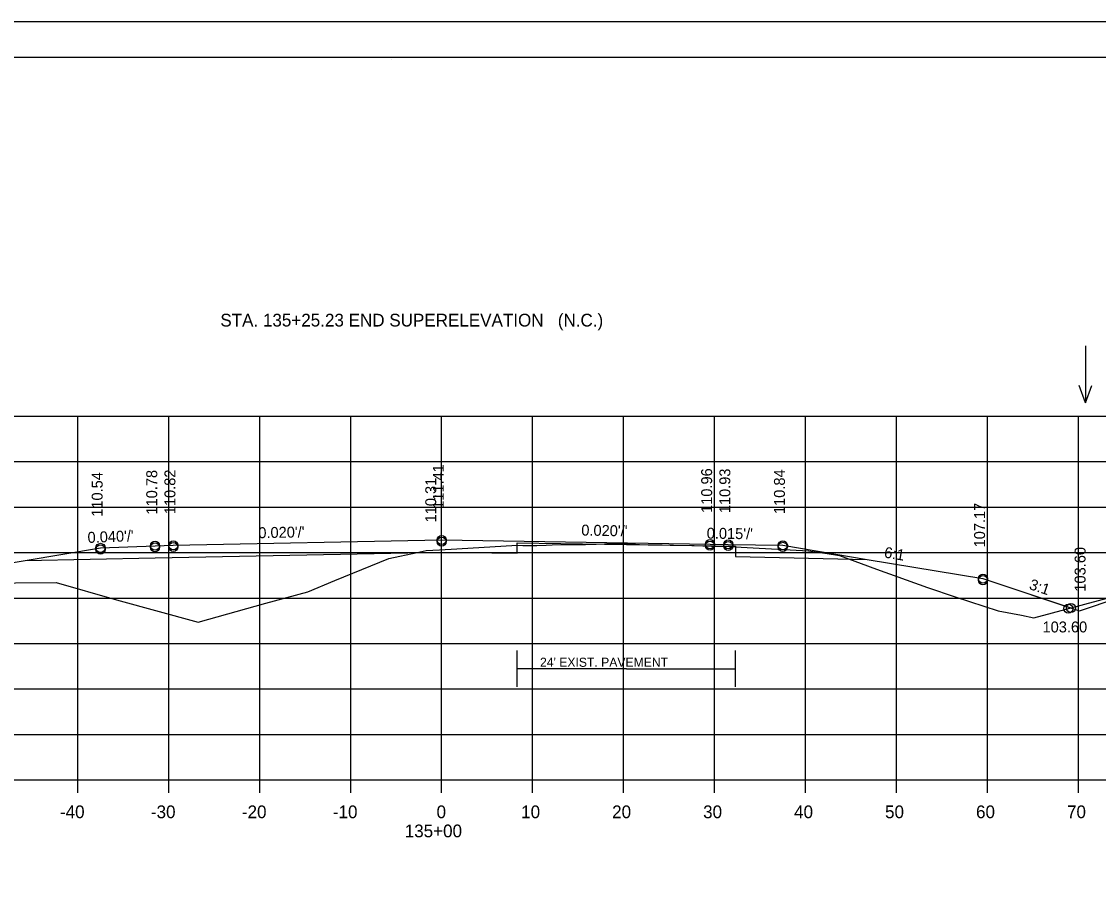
# Model space of a CAD drawing. Extents: x 1175611 to 1176402, y -433344 to -416213.
# Drawn here: x 1175734.8 to 1175853.2, y -430452.3 to -430356.8 of the extents above; entities that cross this region are included whole.
import ezdxf

# ---------------------------------------------------------------- set-up
doc = ezdxf.new("R2010")
doc.units = 0
for name, color, linetype in [('R_Alt Surface', 7, 'Continuous'), ('R_Axis', 7, 'Continuous'), ('R_Axis Annot', 7, 'Continuous'), ('R_Border', 7, 'Continuous'), ('R_Draft', 7, 'Continuous'), ('R_Exist Surface', 7, 'Continuous'), ('R_Fin Surface', 7, 'Continuous'), ('R_Grid', 7, 'Continuous'), ('R_No Plot', 7, 'Continuous'), ('R_Water Annot', 7, 'Continuous'), ('R_Xsect Elev', 7, 'Continuous'), ('R_Xsect Slope', 7, 'Continuous')]:
    doc.layers.add(name, color=color, linetype=linetype)

msp = doc.modelspace()

# ---------------------------------------------------------------- linework, layer by layer
at = {"layer": 'R_Alt Surface'}
msp.add_lwpolyline([(1175735.2, -430416.03), (1175749.47, -430415.75), (1175780.97, -430415.11), (1175789.28, -430415.24), (1175789.27, -430414.08), (1175789.28, -430414.08), (1175813.28, -430414.45), (1175813.28, -430415.61), (1175827.75, -430415.91)], dxfattribs=at)
at = {"layer": 'R_Axis'}
for p, q in [((1175640.97, -430440.16), (1175920.97, -430440.16)), ((1175740.97, -430441.56), (1175740.97, -430440.16)), ((1175750.97, -430441.56), (1175750.97, -430440.16)), ((1175760.97, -430441.56), (1175760.97, -430440.16)), ((1175770.97, -430441.56), (1175770.97, -430440.16)), ((1175780.97, -430441.56), (1175780.97, -430440.16)), ((1175790.97, -430441.56), (1175790.97, -430440.16)), ((1175800.97, -430441.56), (1175800.97, -430440.16)), ((1175810.97, -430441.56), (1175810.97, -430440.16)), ((1175820.97, -430441.56), (1175820.97, -430440.16)), ((1175830.97, -430441.56), (1175830.97, -430440.16)), ((1175840.97, -430441.56), (1175840.97, -430440.16)), ((1175850.97, -430441.56), (1175850.97, -430440.16))]:
    msp.add_line(p, q, dxfattribs=at)
at = {"layer": 'R_Border'}
for p, q in [((1175622.97, -430360.7), (1175939.15, -430360.7)), ((1175775.49, -430360.96), (1175775.49, -430360.96)), ((1175775.49, -430360.96), (1175775.49, -430360.96))]:
    msp.add_line(p, q, dxfattribs=at)
at = {"layer": 'R_Draft'}
for q in [(1175789.28, -430427.94), (1175813.28, -430427.94)]:
    msp.add_line((1175801.28, -430427.94), q, dxfattribs=at)
for points in [[(1175789.28, -430429.94), (1175789.28, -430425.94)], [(1175813.28, -430429.94), (1175813.28, -430425.94)]]:
    msp.add_lwpolyline(points, dxfattribs=at)
at = {"layer": 'R_Exist Surface'}
msp.add_lwpolyline([(1175716.22, -430418.63), (1175738.6, -430418.44), (1175745.22, -430420.37), (1175754.2, -430422.83), (1175761.65, -430420.74), (1175766.26, -430419.47), (1175769.24, -430418.23), (1175775.17, -430415.8), (1175778.27, -430415.16), (1175779.27, -430414.95), (1175780.73, -430414.87), (1175782.63, -430414.75), (1175789.27, -430414.35), (1175789.9, -430414.38), (1175790.54, -430414.4), (1175791.43, -430414.38), (1175792.45, -430414.35), (1175793.13, -430414.32), (1175794.66, -430414.28), (1175795.64, -430414.27), (1175796.77, -430414.27), (1175797.94, -430414.25), (1175798.86, -430414.21), (1175799.54, -430414.17), (1175800.05, -430414.18), (1175800.54, -430414.19), (1175801.13, -430414.21), (1175801.85, -430414.22), (1175802.72, -430414.27), (1175803.75, -430414.31), (1175805.21, -430414.32), (1175806.44, -430414.34), (1175808.71, -430414.4), (1175810.65, -430414.46), (1175811.3, -430414.46), (1175811.9, -430414.47), (1175815.22, -430414.64), (1175821.28, -430414.96), (1175823.33, -430415.26), (1175824.71, -430415.49), (1175828.78, -430416.98), (1175834.37, -430419.02), (1175837.42, -430420.03), (1175842.13, -430421.56), (1175844.71, -430422.06), (1175846.08, -430422.34), (1175858.77, -430418.94)], dxfattribs=at)
at = {"layer": 'R_Fin Surface'}
for points in [[(1175680.4, -430418.83), (1175700.17, -430425.42), (1175721.47, -430418.32), (1175735.2, -430416.03), (1175743.47, -430414.65), (1175749.47, -430414.41), (1175751.47, -430414.37), (1175780.97, -430413.78), (1175810.47, -430414.24), (1175812.47, -430414.27), (1175818.47, -430414.36), (1175827.75, -430415.91), (1175840.47, -430418.03), (1175850.14, -430421.25)], [(1175680.4, -430418.83), (1175700.17, -430425.42), (1175721.47, -430418.32), (1175735.2, -430416.03), (1175743.47, -430414.65), (1175749.47, -430414.41), (1175751.47, -430414.37), (1175780.97, -430413.78), (1175810.47, -430414.24), (1175812.47, -430414.27), (1175818.47, -430414.36), (1175827.75, -430415.91), (1175840.47, -430418.03), (1175851.07, -430421.56), (1175859.46, -430418.76)]]:
    msp.add_lwpolyline(points, dxfattribs=at)
at = {"layer": 'R_Grid'}
for p, q in [((1175640.97, -430400.16), (1175920.97, -430400.16)), ((1175740.97, -430440.16), (1175740.97, -430400.16)), ((1175750.97, -430440.16), (1175750.97, -430400.16)), ((1175760.97, -430440.16), (1175760.97, -430400.16)), ((1175770.97, -430440.16), (1175770.97, -430400.16)), ((1175780.97, -430440.16), (1175780.97, -430400.16)), ((1175790.97, -430440.16), (1175790.97, -430400.16)), ((1175800.97, -430440.16), (1175800.97, -430400.16)), ((1175810.97, -430440.16), (1175810.97, -430400.16)), ((1175820.97, -430440.16), (1175820.97, -430400.16)), ((1175830.97, -430440.16), (1175830.97, -430400.16)), ((1175840.97, -430440.16), (1175840.97, -430400.16)), ((1175850.97, -430440.16), (1175850.97, -430400.16)), ((1175640.97, -430405.16), (1175920.97, -430405.16)), ((1175640.97, -430410.16), (1175920.97, -430410.16)), ((1175640.97, -430415.16), (1175920.97, -430415.16)), ((1175640.97, -430420.16), (1175920.97, -430420.16)), ((1175640.97, -430425.16), (1175920.97, -430425.16)), ((1175640.97, -430430.16), (1175920.97, -430430.16)), ((1175640.97, -430435.16), (1175920.97, -430435.16)), ((1175640.97, -430440.16), (1175920.97, -430440.16))]:
    msp.add_line(p, q, dxfattribs=at)
at = {"layer": 'R_No Plot'}
msp.add_line((1175610.57, -430356.8), (1175943.91, -430356.8), dxfattribs=at)
msp.add_lwpolyline([(1175610.57, -430356.8), (1175943.91, -430356.8), (1175943.91, -430570.14), (1175610.57, -430570.14)], close=True, dxfattribs=at)
for centre in [(1175780.97, -430413.78), (1175780.97, -430413.96), (1175810.47, -430414.24), (1175812.47, -430414.27), (1175743.47, -430414.65), (1175743.47, -430414.83), (1175749.47, -430414.41), (1175749.47, -430414.59), (1175751.47, -430414.37), (1175751.47, -430414.55), (1175810.47, -430414.41), (1175812.47, -430414.44), (1175818.47, -430414.36), (1175818.47, -430414.54), (1175840.47, -430418.03), (1175840.47, -430418.2), (1175849.85, -430421.33), (1175850.14, -430421.25), (1175850.14, -430421.25)]:
    msp.add_circle(centre, 0.5, dxfattribs=at)
at = {"layer": 'R_Water Annot'}
for p, q in [((1175851.75, -430392.44), (1175851.75, -430398.72)), ((1175851.75, -430398.72), (1175851.05, -430396.8)), ((1175851.75, -430398.72), (1175852.45, -430396.8))]:
    msp.add_line(p, q, dxfattribs=at)

# ---------------------------------------------------------------- texts
at = {"layer": 'R_Axis Annot'}
for s, p in [('-40', (1175739.01, -430444.36)), ('-30', (1175749.01, -430444.36)), ('-20', (1175759.01, -430444.36)), ('-10', (1175769.01, -430444.36)), ('0', (1175780.41, -430444.36)), ('10', (1175789.71, -430444.36)), ('20', (1175799.71, -430444.36)), ('30', (1175809.71, -430444.36)), ('40', (1175819.71, -430444.36)), ('50', (1175829.71, -430444.36)), ('60', (1175839.71, -430444.36)), ('70', (1175849.71, -430444.36)), ('135+00', (1175776.91, -430446.46))]:
    msp.add_text(s, height=1.4, dxfattribs=at).set_placement(p)
at = {"layer": 'R_Draft'}
msp.add_text('STA. 135+25.23 END SUPERELEVATION   (N.C.)', height=1.4, rotation=360, dxfattribs=at).set_placement((1175756.64, -430390.32))
msp.add_text("24' EXIST. PAVEMENT", height=1, dxfattribs=at).set_placement((1175791.78, -430427.72))
at = {"layer": 'R_Xsect Elev'}
for s, p in [('111.41', (1175781.2, -430410.36)), ('110.54', (1175743.7, -430411.23)), ('110.78', (1175749.7, -430410.99)), ('110.82', (1175751.7, -430410.95)), ('110.96', (1175810.7, -430410.81)), ('110.93', (1175812.7, -430410.84)), ('110.84', (1175818.7, -430410.93)), ('110.31', (1175780.37, -430411.85)), ('107.17', (1175840.7, -430414.6)), ('103.60', (1175851.75, -430419.46))]:
    msp.add_text(s, height=1.2, rotation=90, dxfattribs=at).set_placement(p)
msp.add_text('103.60', height=1.2, dxfattribs=at).set_placement((1175847.02, -430423.94))
at = {"layer": 'R_Xsect Slope'}
for s, rotation, p in [("0.040'/'", 2.2906, (1175742.07, -430414.11)), ("0.020'/'", 1.1458, (1175760.83, -430413.59)), ("0.020'/'", 358.8542, (1175796.31, -430413.29)), ("0.015'/'", 359.1198, (1175810.1, -430413.63)), ('6:1', 350.5377, (1175829.55, -430415.7)), ('3:1', 341.5651, (1175845.47, -430419.16))]:
    msp.add_text(s, height=1.2, rotation=rotation, dxfattribs=at).set_placement(p)

doc.saveas('drawing.dxf')
